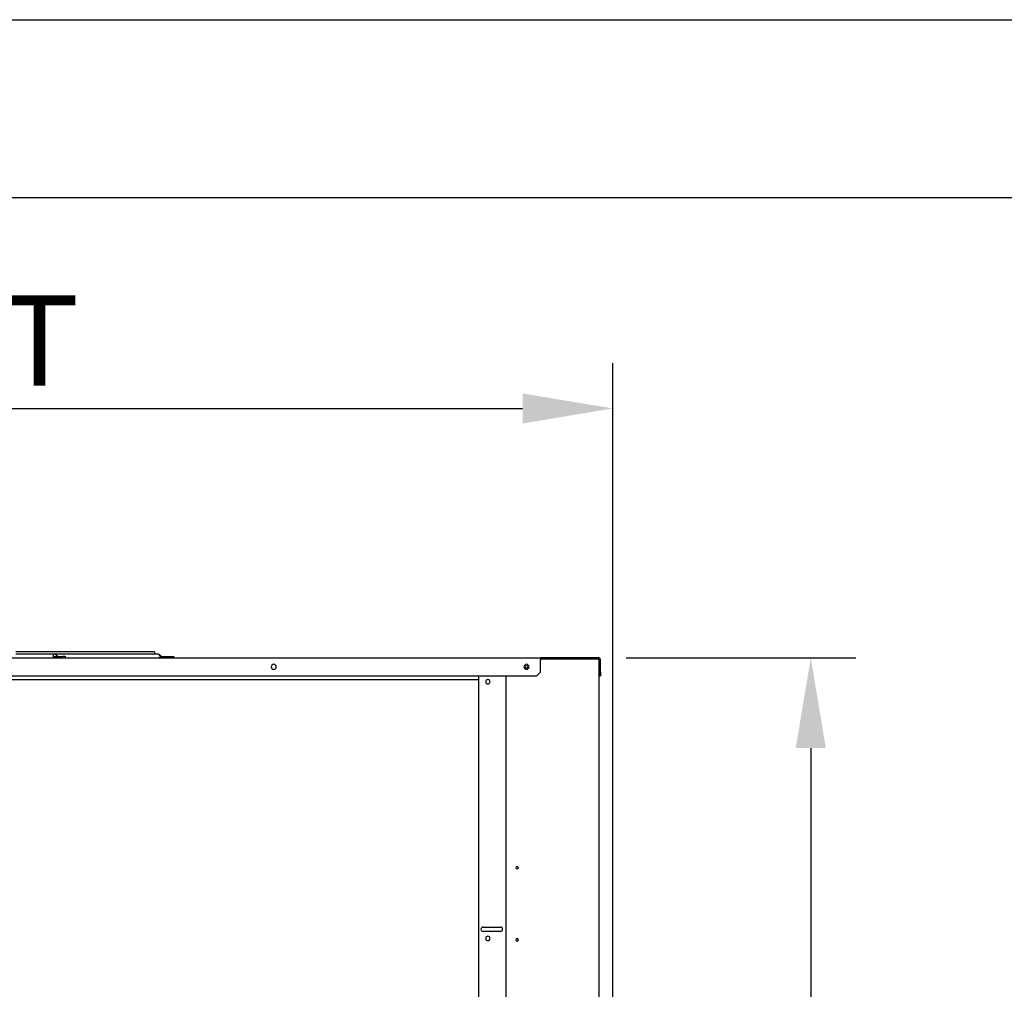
# Model space of a CAD drawing. Extents: x -156717 to 425753, y -51191 to 363295.
# Tile 290 of 502: x 136408 to 137772, y 112914 to 114257. Entities that reach past the tile are written whole.
import ezdxf

# ---------------------------------------------------------------- set-up
doc = ezdxf.new("R2010")
doc.units = 0
doc.header["$LTSCALE"] = 50
doc.layers.get('0').update_dxf_attribs({"linetype": 'CONTINUOUS'})
doc.layers.get('Defpoints').update_dxf_attribs({"linetype": 'CONTINUOUS'})
doc.layers.add('WL570---_TOEVOER', color=3, linetype='CONTINUOUS')
doc.styles.get("Standard").update_dxf_attribs({"font": 'ARIAL.TTF'})
doc.dimstyles.new('ISO-25', dxfattribs={"dimtxt": 2.5, "dimasz": 2.5, "dimexe": 1.25, "dimexo": 0.625, "dimtad": 1, "dimtih": 1, "dimdec": 4, "dimdsep": 46, "dimtxsty": 'Standard', "dimcen": 2.5, "dimadec": 0, "dimazin": 0, "dimtfac": 1, "dimtdec": 4, "dimtmove": 0, "dimatfit": 3, "dimfxl": 0, "dimtvp": 1, "dimtolj": 1, "dimtzin": 0, "dimarcsym": 0})

# ---------------------------------------------------------------- blocks, each defined once
blk = doc.blocks.new('*D159')
at = {"layer": 'Defpoints', "color": 0, "transparency": 16777216}
for p in [(137216.8, 113373.1), (137214.8, 112051.7), (137503.7, 112051.7)]:
    blk.add_point(p, dxfattribs=at)
at = {"layer": 'WL570---_TOEVOER', "color": 0, "lineweight": -2, "transparency": 16777216}
for p, q in [((137248, 113373.1), (137566.2, 113373.1)), ((137503.7, 113248.1), (137503.7, 112865.9)), ((137503.7, 112176.7), (137503.7, 112675.7)), ((137246, 112051.7), (137566.2, 112051.7))]:
    blk.add_line(p, q, dxfattribs=at)
at = {"layer": 'WL570---_TOEVOER', "color": 0, "transparency": 16777216}
for points in [[(137482.8, 113248.1), (137524.5, 113248.1), (137503.7, 113373.1)], [(137482.8, 112176.7), (137524.5, 112176.7), (137503.7, 112051.7)]]:
    blk.add_solid(points, dxfattribs=at)
at = {"layer": 'WL570---_TOEVOER', "color": 0, "transparency": 16777216, "insert": (137503.7, 112770.8), "char_height": 125, "attachment_point": 5}
blk.add_mtext('\\A1;1321', dxfattribs=at)
blk = doc.blocks.new('*D173')
at = {"layer": 'Defpoints', "color": 0, "transparency": 16777216}
for p in [(137229.4, 113718.6), (135107.6, 113104.7), (137229.4, 112478.1)]:
    blk.add_point(p, dxfattribs=at)
at = {"layer": 'WL570---_TOEVOER', "color": 0, "lineweight": -2, "transparency": 16777216}
for p, q in [((135107.6, 113135.9), (135107.6, 113781.1)), ((137229.4, 112509.4), (137229.4, 113781.1)), ((135232.6, 113718.6), (137104.4, 113718.6))]:
    blk.add_line(p, q, dxfattribs=at)
at = {"layer": 'WL570---_TOEVOER', "color": 0, "transparency": 16777216}
for points in [[(135232.6, 113739.4), (135232.6, 113697.7), (135107.6, 113718.6)], [(137104.4, 113739.4), (137104.4, 113697.7), (137229.4, 113718.6)]]:
    blk.add_solid(points, dxfattribs=at)
at = {"layer": 'WL570---_TOEVOER', "color": 0, "transparency": 16777216, "insert": (136154.1, 113812.6), "char_height": 125, "attachment_point": 5}
blk.add_mtext('\\A1;2122 HT', dxfattribs=at)

msp = doc.modelspace()

# ---------------------------------------------------------------- linework, layer by layer
at = {"color": 7, "linetype": 'Continuous'}
for p, q in [((131139.19098, 114257.1833), (141479.15977, 114257.1833)), ((131385.38072, 114010.99357), (141232.97004, 114010.99357)), ((136410.7156, 113381.48072), (136402.68436, 113381.48072)), ((136410.7156, 113378.08023), (136402.68436, 113378.08023)), ((136411.34897, 113381.48072), (136410.7156, 113381.48072)), ((136411.34897, 113378.08023), (136410.7156, 113378.08023)), ((136411.79281, 113381.48072), (136411.34897, 113381.48072)), ((136411.79281, 113378.08023), (136411.34897, 113378.08023)), ((136418.74684, 113381.48072), (136411.79281, 113381.48072)), ((136418.74684, 113378.08023), (136411.79281, 113378.08023)), ((136421.29231, 113381.48072), (136418.74684, 113381.48072)), ((136421.29231, 113378.08023), (136418.74684, 113378.08023)), ((136425.32382, 113381.48072), (136421.29231, 113381.48072)), ((136425.32382, 113378.08023), (136421.29231, 113378.08023)), ((136425.79485, 113381.48072), (136425.32382, 113381.48072)), ((136425.79485, 113378.08023), (136425.32382, 113378.08023)), ((136438.43377, 113381.48072), (136425.79485, 113381.48072)), ((136438.43377, 113378.08023), (136425.79485, 113378.08023)), ((136439.79689, 113381.48072), (136438.43377, 113381.48072)), ((136439.79689, 113378.08023), (136438.43377, 113378.08023)), ((136452.36141, 113381.48072), (136439.79689, 113381.48072)), ((136452.36141, 113378.08023), (136439.79689, 113378.08023)), ((136453.79893, 113381.48072), (136452.36141, 113381.48072)), ((136453.79893, 113378.08023), (136452.36141, 113378.08023)), ((136455.51984, 113378.08017), (136452.36141, 113378.08017)), ((136466.28905, 113381.48072), (136453.79893, 113381.48072)), ((136455.51984, 113378.08023), (136453.79893, 113378.08023)), ((136453.86107, 113376.83005), (136454.21437, 113376.72483)), ((136453.86107, 113374.32968), (136454.17718, 113374.21779)), ((136454.17718, 113374.21779), (136454.33421, 113374.16222)), ((136454.21437, 113376.72483), (136454.39604, 113375.98628)), ((136454.26453, 113374.46457), (136454.27059, 113374.35119)), ((136454.27059, 113374.35119), (136454.29193, 113374.15756)), ((136454.29193, 113374.15756), (136454.37521, 113373.40181)), ((136454.33421, 113374.16222), (136454.36589, 113374.10096)), ((136454.39604, 113375.98628), (136454.36945, 113375.54441)), ((136454.36945, 113375.54441), (136454.54306, 113374.79097)), ((136454.37521, 113373.40181), (136454.90347, 113373.0795)), ((136454.54306, 113374.79097), (136454.90347, 113374.67973)), ((136454.90347, 113374.67973), (136461.52039, 113374.67973)), ((136466.28905, 113378.08023), (136455.51984, 113378.08023)), ((136456.09593, 113377.87462), (136455.54582, 113378.07995)), ((136457.19763, 113377.46342), (136456.09593, 113377.87462)), ((136459.75115, 113375.81666), (136457.19763, 113377.46342)), ((136459.75115, 113375.81666), (136460.28421, 113375.54441)), ((136460.28421, 113375.54441), (136461.97989, 113374.79097)), ((136461.52039, 113374.67973), (136463.26093, 113374.67973)), ((136463.26093, 113374.67973), (136467.48804, 113374.67973)), ((136467.80097, 113381.48072), (136466.28905, 113381.48072)), ((136467.80097, 113378.08023), (136466.28905, 113378.08023)), ((136470.55267, 113374.67973), (136467.48804, 113374.67973)), ((136480.21669, 113381.48072), (136467.80097, 113381.48072)), ((136480.21669, 113378.08023), (136467.80097, 113378.08023)), ((136470.55267, 113374.67973), (136471.62367, 113374.67973)), ((136471.62446, 113373.0795), (136471.62446, 113374.67973)), ((136481.80301, 113381.48072), (136480.21669, 113381.48072)), ((136481.80301, 113378.08023), (136480.21669, 113378.08023)), ((136495.8028, 113381.48072), (136481.80301, 113381.48072)), ((136495.8028, 113378.08023), (136481.80301, 113378.08023)), ((136502.71627, 113381.48072), (136495.8028, 113381.48072)), ((136502.71627, 113378.08023), (136495.8028, 113378.08023)), ((136509.80474, 113381.48072), (136502.71627, 113381.48072)), ((136509.80474, 113378.08023), (136502.71627, 113378.08023)), ((136523.80668, 113381.48072), (136509.80474, 113381.48072)), ((136523.80668, 113378.08023), (136509.80474, 113378.08023)), ((136534.85672, 113381.48072), (136523.80668, 113381.48072)), ((136534.85672, 113378.08023), (136523.80668, 113378.08023)), ((136537.80863, 113381.48072), (136534.85672, 113381.48072)), ((136537.80863, 113378.08023), (136534.85672, 113378.08023)), ((136551.81057, 113381.48072), (136537.80863, 113381.48072)), ((136551.81057, 113378.08023), (136537.80863, 113378.08023)), ((136565.45115, 113381.48072), (136551.81057, 113381.48072)), ((136565.45115, 113378.08023), (136551.81057, 113378.08023)), ((136565.81526, 113381.48072), (136565.45115, 113381.48072)), ((136565.81526, 113378.08023), (136565.45115, 113378.08023)), ((136579.01213, 113381.48072), (136565.81526, 113381.48072)), ((136579.01213, 113378.08023), (136565.81526, 113378.08023)), ((136579.43986, 113381.48072), (136579.01213, 113381.48072)), ((136579.43986, 113378.08023), (136579.01213, 113378.08023)), ((136579.8173, 113381.48072), (136579.43986, 113381.48072)), ((136579.8173, 113378.08023), (136579.43986, 113378.08023)), ((136579.8173, 113378.08017), (136579.43986, 113378.08017)), ((136593.81639, 113381.48072), (136579.8173, 113381.48072)), ((136593.81639, 113378.08023), (136579.8173, 113378.08023)), ((136593.42857, 113378.08017), (136579.8173, 113378.08017)), ((136593.81934, 113378.08017), (136593.42857, 113378.08017)), ((136600.38636, 113378.08017), (136593.81934, 113378.08017)), ((136600.38636, 113378.08017), (136600.38683, 113378.08017)), ((136601.18738, 113377.67976), (136600.38683, 113378.08017)), ((136600.76237, 113376.83005), (136601.48989, 113376.72502)), ((136600.76237, 113374.32968), (136602.57156, 113374.00278)), ((136602.11116, 113377.21771), (136601.18738, 113377.67976)), ((136601.48989, 113376.72502), (136603.08073, 113375.98642)), ((136603.57032, 113375.85662), (136602.11116, 113377.21771)), ((136602.57156, 113374.00278), (136604.05459, 113373.51046)), ((136603.08073, 113375.98642), (136603.82543, 113375.54428)), ((136603.82543, 113375.54428), (136604.66519, 113375.10447)), ((136604.05459, 113373.51046), (136604.33872, 113373.41614)), ((136604.33872, 113373.41614), (136605.83264, 113373.14293)), ((136604.66519, 113375.10447), (136604.90142, 113374.98075)), ((136604.90142, 113374.98075), (136605.43036, 113374.79078)), ((136605.43036, 113374.79078), (136606.17948, 113374.67973)), ((136606.17948, 113374.67973), (136618.98385, 113374.67973)), ((136618.98385, 113374.67973), (136621.46139, 113374.67973)), ((136621.46327, 113374.67973), (136621.46327, 113373.0795)), ((137209.40908, 113372.07935), (137129.39741, 113372.07935)), ((137184.40543, 113372.07935), (137184.40543, 113371.37925)), ((137209.40908, 113373.0795), (137209.40908, 113372.07935)), ((137209.90915, 113372.07935), (137209.40908, 113372.07935)), ((137211.40937, 113353.07658), (137211.40937, 113370.57913)), ((137211.40937, 113348.07585), (137211.40937, 113353.07658)), ((137211.40937, 113353.07658), (137212.40951, 113353.07658)), ((137211.40937, 113348.07585), (137212.40951, 113348.07585))]:
    msp.add_line(p, q, dxfattribs=at)
at = {"color": 3, "linetype": 'Continuous'}
for p, q in [((135237.12158, 113373.0795), (137129.39741, 113373.0795)), ((135237.12158, 113373.0795), (137129.39741, 113373.0795)), ((137129.39741, 113373.0795), (137129.39741, 113372.07935)), ((137209.40908, 113373.0795), (137129.39741, 113373.0795)), ((137129.39741, 113372.07935), (137129.39741, 113372.04763)), ((137129.39741, 113372.04763), (137129.39741, 113371.37925)), ((137129.39741, 113371.37925), (137129.39741, 113370.57913)), ((137129.39741, 113371.37925), (137130.77628, 113371.37925)), ((137208.40893, 113371.37925), (137130.77628, 113371.37925)), ((137209.03034, 113371.37925), (137208.40893, 113371.37925)), ((137209.90915, 113371.37925), (137209.03034, 113371.37925)), ((137209.90915, 113373.0795), (137209.40908, 113373.0795)), ((137209.90915, 113371.37925), (137209.90915, 112132.19862)), ((137209.90915, 113371.37925), (137209.90915, 112132.19862)), ((137129.39741, 113353.07658), (137129.39741, 113370.57913)), ((137212.40951, 113353.07658), (137212.40951, 113370.57913)), ((135242.12231, 113348.07585), (137124.39668, 113348.07585)), ((137043.38486, 113348.07585), (137043.38486, 112132.19862)), ((137081.89048, 112132.19862), (137081.89048, 113348.07585)), ((137124.39668, 113348.07585), (137129.39741, 113353.07658)), ((137212.40951, 113353.07658), (137212.40951, 113348.07585)), ((135183.61378, 113342.8751), (137043.38486, 113342.8751)), ((135183.61378, 113342.8751), (137043.38486, 113342.8751)), ((137049.88582, 112999.92511), (137073.88932, 112999.92511)), ((137073.88932, 112993.92423), (137049.88582, 112993.92423))]:
    msp.add_line(p, q, dxfattribs=at)
at = {"color": 7, "linetype": 'Continuous'}
for centre, radius, start, end in [((136593.81934, 113379.78048), 1.70025, 60, 90), ((136593.81934, 113379.78048), 1.70025, 270, 0), ((136593.81934, 113379.78048), 1.70025, 0, 60), ((137209.90915, 113370.57913), 1.50022, 0, 90)]:
    msp.add_arc(centre, radius, start, end, dxfattribs=at)
at = {"color": 3, "linetype": 'Continuous'}
for centre, radius, start, end in [((137209.90915, 113370.57913), 2.50036, 0, 90), ((136759.84354, 113360.57768), 3.50051, 90, 270), ((136759.84354, 113360.57768), 3.50051, 270, 90), ((137109.89457, 113360.57768), 3.50051, 90, 270), ((137109.89457, 113360.37765), 1.75026, 90, 270), ((137109.89457, 113360.57768), 3.50051, 270, 90), ((137109.89457, 113360.37765), 1.75026, 270, 90), ((137056.38677, 113339.87466), 3.00044, 90, 270), ((137056.38677, 113339.87466), 3.00044, 270, 90), ((137096.89267, 113082.33712), 1.75026, 90, 270), ((137096.89267, 113082.33712), 1.75026, 270, 90), ((137049.88582, 112996.92467), 3.00044, 90, 270), ((137073.88932, 112996.92467), 3.00044, 270, 90), ((137056.38677, 112984.22282), 3.00044, 90, 270), ((137056.38677, 112984.22282), 3.00044, 270, 90), ((137096.89267, 112982.32254), 1.75026, 90, 270), ((137096.89267, 112982.32254), 1.75026, 270, 90)]:
    msp.add_arc(centre, radius, start, end, dxfattribs=at)

# ---------------------------------------------------------------- dimensions: what is measured, and where the dimension line sits
at = {"layer": 'WL570---_TOEVOER'}
dim = msp.add_linear_dim(base=(137229.41199, 113718.56511), p1=(135107.6027, 113104.68397), p2=(137229.41199, 112478.13366), text='<> HT', dimstyle='ISO-25', override={"dimscale": 50, "dimdec": 0}, dxfattribs=at)
dim.commit()
dim.dimension.update_dxf_attribs({"geometry": '*D173', "text_midpoint": (136154.14915, 113718.56511), "dimtype": 160})
dim = msp.add_linear_dim(base=(137503.66951, 112051.68688), p1=(137216.79477, 113373.0795), p2=(137214.79448, 112051.68688), angle=270, dimstyle='ISO-25', override={"dimscale": 50, "dimdec": 0}, dxfattribs=at)
dim.commit()
dim.dimension.update_dxf_attribs({"geometry": '*D159', "text_midpoint": (137503.66951, 112770.77445), "dimtype": 160})

doc.saveas('drawing.dxf')
